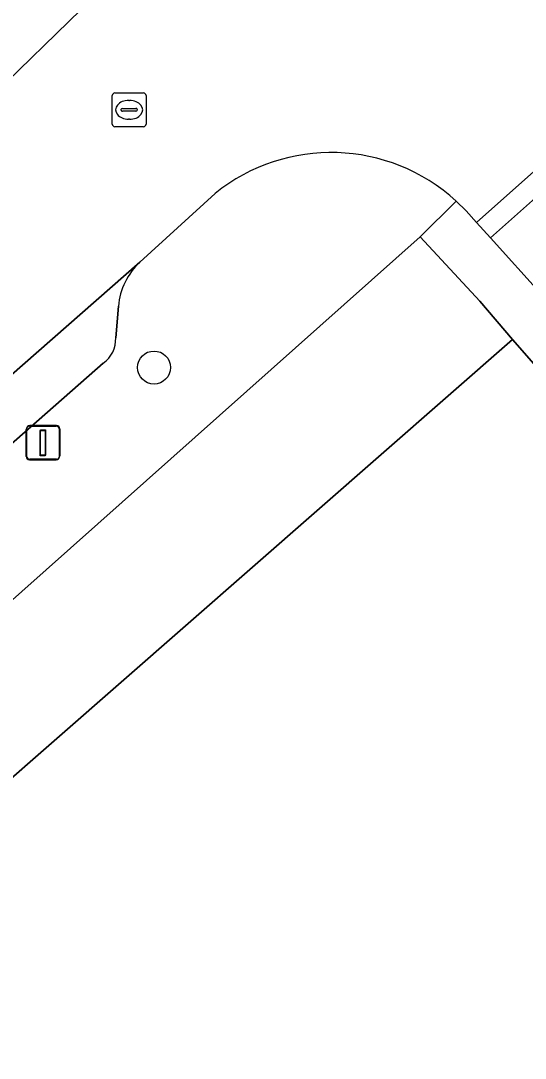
# Model space of a CAD drawing. Extents: x 157445 to 158888, y 383061 to 384688.
# Drawn here: x 158386.1 to 158401.07, y 383850.23 to 383881 of the extents above; entities that cross this region are included whole.
import ezdxf

# ---------------------------------------------------------------- set-up
doc = ezdxf.new("R2010")
doc.units = 0
for name, color, linetype in [('IMGEO_Boom', 7, 'Continuous'), ('IMGEO_Erf', 7, 'Continuous'), ('IMGEO_Groenvoorziening', 7, 'Continuous'), ('IMGEO_Haag', 7, 'Continuous'), ('IMGEO_Lichtmast', 7, 'Continuous'), ('IMGEO_Pand', 7, 'Continuous'), ('IMGEO_Parkeervlak_open', 7, 'Continuous'), ('IMGEO_Rijbaan_lokaal_open', 7, 'Continuous'), ('IMGEO_Rioolput', 7, 'Continuous'), ('IMGEO_Voetpad_open', 7, 'Continuous')]:
    doc.layers.add(name, color=color, linetype=linetype)

msp = doc.modelspace()

# ---------------------------------------------------------------- linework, layer by layer
at = {"layer": 'IMGEO_Boom'}
msp.add_circle((158390.053, 383870.711), 0.489, dxfattribs=at)
at = {"layer": 'IMGEO_Erf'}
for points in [[(158400.693, 383871.547), (158399.723, 383872.682), (158397.948, 383874.586), (158366.908, 383846.966), (158347.432, 383829.94)], [(158346.774, 383823.199), (158349.461, 383819.336), (158359.947, 383803.95), (158364.035, 383806.705), (158358.068, 383815.465), (158352.7, 383823.345), (158352.491, 383823.652), (158353.44, 383824.299), (158350.779, 383828.205), (158352.82, 383829.595), (158351.374, 383831.717), (158362.535, 383839.319), (158361.605, 383840.673), (158364.117, 383842.394), (158364.471, 383842.637), (158365.851, 383841.059), (158400.693, 383871.547)]]:
    msp.add_lwpolyline(points, dxfattribs=at)
at = {"layer": 'IMGEO_Groenvoorziening'}
msp.add_lwpolyline([(158369.901, 383868.946), (158367.87, 383866.985), (158369.801, 383864.962), (158379.966, 383873.861), (158385.303, 383878.817), (158387.889, 383881.33), (158385.403, 383883.906), (158381.39, 383880.034)], close=True, dxfattribs=at)
at = {"layer": 'IMGEO_Haag'}
msp.add_lwpolyline([(158369.901, 383868.946), (158367.87, 383866.985), (158369.801, 383864.962), (158379.966, 383873.861), (158385.303, 383878.817), (158387.889, 383881.33), (158385.403, 383883.906), (158381.39, 383880.034)], close=True, dxfattribs=at)
at = {"layer": 'IMGEO_Lichtmast'}
for p, q in [((158386.358, 383868.971), (158387.148, 383868.971)), ((158387.148, 383868.971), (158386.358, 383868.971)), ((158386.368, 383868.991), (158387.158, 383868.991)), ((158387.158, 383868.991), (158386.368, 383868.991)), ((158386.258, 383868.071), (158386.258, 383868.871)), ((158386.258, 383868.871), (158386.258, 383868.071)), ((158386.268, 383868.091), (158386.268, 383868.891)), ((158386.268, 383868.891), (158386.268, 383868.091)), ((158387.248, 383868.871), (158387.248, 383868.071)), ((158387.248, 383868.071), (158387.248, 383868.871)), ((158387.258, 383868.891), (158387.258, 383868.091)), ((158387.258, 383868.091), (158387.258, 383868.891)), ((158387.148, 383867.971), (158386.358, 383867.971)), ((158386.358, 383867.971), (158387.148, 383867.971)), ((158387.158, 383867.991), (158386.368, 383867.991)), ((158386.368, 383867.991), (158387.158, 383867.991))]:
    msp.add_line(p, q, dxfattribs=at)
for points in [[(158386.678, 383868.846), (158386.828, 383868.846), (158386.828, 383868.096), (158386.678, 383868.096), (158386.678, 383868.846)], [(158386.688, 383868.866), (158386.838, 383868.866), (158386.838, 383868.116), (158386.688, 383868.116), (158386.688, 383868.866)]]:
    msp.add_lwpolyline(points, dxfattribs=at)
for centre, start, end in [((158386.358, 383868.871), 90, 180), ((158386.358, 383868.871), 90, 180), ((158386.368, 383868.891), 90, 180), ((158386.368, 383868.891), 90, 180), ((158387.148, 383868.871), 0, 90), ((158387.148, 383868.871), 360, 90), ((158387.158, 383868.891), 0, 90), ((158387.158, 383868.891), 360, 90), ((158386.358, 383868.071), 180, 270), ((158386.358, 383868.071), 180, 270), ((158386.368, 383868.091), 180, 270), ((158386.368, 383868.091), 180, 270), ((158387.148, 383868.071), 270, 0), ((158387.148, 383868.071), 270, 0), ((158387.158, 383868.091), 270, 0), ((158387.158, 383868.091), 270, 0)]:
    msp.add_arc(centre, 0.1, start, end, dxfattribs=at)
at = {"layer": 'IMGEO_Pand'}
msp.add_lwpolyline([(158380.191, 383830.666), (158406.993, 383854.119), (158407.106, 383854.218), (158402.287, 383859.726), (158404.871, 383861.987), (158403.367, 383863.706), (158405.738, 383865.781), (158400.693, 383871.547), (158365.851, 383841.059)], dxfattribs=at)
at = {"layer": 'IMGEO_Parkeervlak_open'}
for points in [[(158389.637, 383873.839), (158349.06, 383838.241), (158346.159, 383835.688)], [(158388.916, 383871.59), (158388.996, 383872.529)], [(158349.19, 383836.234), (158349.739, 383836.701), (158388.547, 383870.838)]]:
    msp.add_lwpolyline(points, dxfattribs=at)
for centre, radius, start, end in [((158391.006, 383872.357), 2.017, 132.7365, 175.1173), ((158388.04, 383871.554), 0.877, 305.3451, 2.3813)]:
    msp.add_arc(centre, radius, start, end, dxfattribs=at)
at = {"layer": 'IMGEO_Rijbaan_lokaal_open'}
for points in [[(158422.655, 383914.984), (158390.324, 383883.695), (158387.889, 383881.33), (158385.303, 383878.817), (158379.966, 383873.861), (158369.801, 383864.962), (158366.829, 383862.356), (158328.842, 383829.024)], [(158399.015, 383875.648), (158399.311, 383875.356), (158399.621, 383875.013), (158401.32, 383876.529), (158403.027, 383878.053)], [(158417.28, 383849.814), (158417.807, 383850.448), (158418.268, 383851.118), (158418.667, 383851.827), (158419.002, 383852.568), (158419.028, 383852.635), (158419.423, 383853.731), (158419.718, 383854.859), (158419.734, 383854.932), (158419.889, 383856.647), (158419.843, 383857.374), (158419.733, 383858.093), (158419.606, 383858.634), (158419.371, 383859.478), (158409.748, 383870.359), (158406.837, 383873.637), (158404.593, 383876.252), (158403.42, 383877.565), (158400.032, 383874.556), (158401.566, 383872.853), (158402.337, 383871.937), (158412.792, 383860.049)], [(158389.637, 383873.839), (158391.867, 383875.874)], [(158331.153, 383822.491), (158340.536, 383830.734), (158346.159, 383835.688), (158349.06, 383838.241), (158389.637, 383873.839)]]:
    msp.add_lwpolyline(points, dxfattribs=at)
msp.add_arc((158395.309, 383871.599), 5.489, 47.5343, 128.8438, dxfattribs=at)
at = {"layer": 'IMGEO_Rioolput'}
for p, q in [((158388.815, 383877.928), (158388.815, 383878.78)), ((158388.89, 383878.854), (158389.742, 383878.854)), ((158389.816, 383878.78), (158389.816, 383877.928)), ((158389.303, 383878.634), (158389.328, 383878.634)), ((158389.074, 383878.348), (158389.074, 383878.36)), ((158389.512, 383878.311), (158389.114, 383878.311)), ((158389.117, 383878.397), (158389.515, 383878.397)), ((158389.558, 383878.36), (158389.558, 383878.348)), ((158389.326, 383878.074), (158389.301, 383878.074)), ((158389.742, 383877.854), (158388.89, 383877.854))]:
    msp.add_line(p, q, dxfattribs=at)
for points in [[(158388.815, 383877.928), (158388.815, 383878.78)], [(158388.89, 383878.854), (158389.742, 383878.854)], [(158389.816, 383878.78), (158389.816, 383877.928)], [(158389.742, 383877.854), (158388.89, 383877.854)]]:
    msp.add_lwpolyline(points, dxfattribs=at)
for centre, radius, start, end in [((158388.892, 383878.778), 0.0765, 91.552, 178.448), ((158388.892, 383878.778), 0.0765, 91.552, 178.448), ((158389.74, 383878.778), 0.0765, 1.552, 88.448), ((158389.74, 383878.778), 0.0765, 1.552, 88.448), ((158389.114, 383878.357), 0.0403, 85.8775, 175.7526), ((158389.111, 383878.347), 0.0366, 178.938, 274.7102), ((158389.515, 383878.354), 0.043, 264.8664, 352.4533), ((158389.519, 383878.359), 0.0386, 1.7309, 96.639), ((158388.892, 383877.93), 0.0765, 181.552, 268.448), ((158388.892, 383877.93), 0.0765, 181.552, 268.448), ((158389.74, 383877.93), 0.0765, 271.552, 358.448), ((158389.74, 383877.93), 0.0765, 271.552, 358.448)]:
    msp.add_arc(centre, radius, start, end, dxfattribs=at)
for centre, major_axis, ratio, start_param, end_param in [((158389.302, 383878.354), (-0.387, 0.002), 0.722429, 4.712389, 7.853982), ((158389.327, 383878.354), (-0.39, 0.002), 0.717154, 1.570796, 4.712389)]:
    msp.add_ellipse(centre, major_axis=major_axis, ratio=ratio, start_param=start_param, end_param=end_param, dxfattribs=at)
at = {"layer": 'IMGEO_Voetpad_open'}
msp.add_lwpolyline([(158400.032, 383874.556), (158403.42, 383877.565), (158403.027, 383878.053), (158401.32, 383876.529), (158399.621, 383875.013)], close=True, dxfattribs=at)
for points in [[(158391.867, 383875.874), (158389.637, 383873.839)], [(158347.432, 383829.94), (158366.908, 383846.966), (158397.948, 383874.586), (158399.015, 383875.648)], [(158402.337, 383871.937), (158401.566, 383872.853), (158400.032, 383874.556), (158399.621, 383875.013), (158399.311, 383875.356), (158399.015, 383875.648), (158397.948, 383874.586), (158399.723, 383872.682), (158400.693, 383871.547), (158405.738, 383865.781), (158411.791, 383858.897)], [(158388.996, 383872.529), (158388.916, 383871.59)], [(158388.547, 383870.838), (158349.739, 383836.701), (158349.19, 383836.234)]]:
    msp.add_lwpolyline(points, dxfattribs=at)
for centre, radius, start, end in [((158395.309, 383871.599), 5.489, 47.5343, 128.8438), ((158391.006, 383872.357), 2.017, 132.7365, 175.1173), ((158388.04, 383871.554), 0.877, 305.3451, 2.3813)]:
    msp.add_arc(centre, radius, start, end, dxfattribs=at)

doc.saveas('drawing.dxf')
